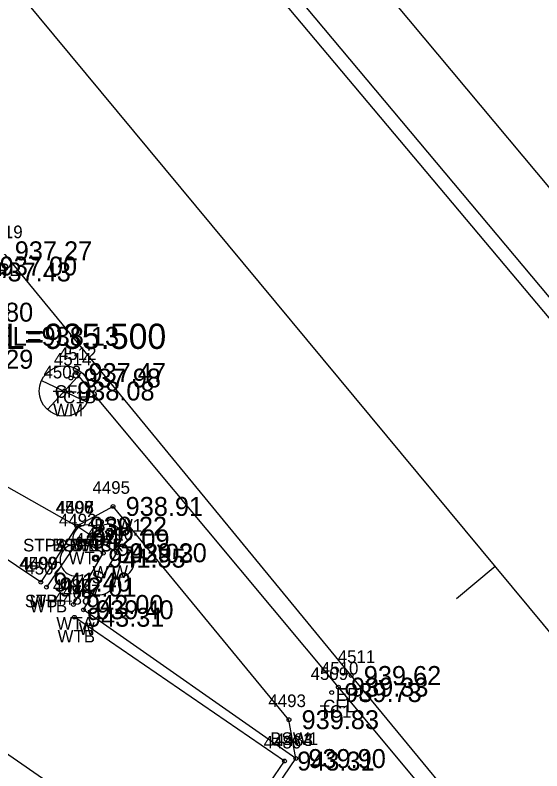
# Model space of a CAD drawing. Extents: x 1575382 to 1578175, y 1099175 to 1101955.
# Drawn here: x 1576461.9 to 1576503.6, y 1099897.8 to 1099957.7 of the extents above; entities that cross this region are included whole.
import ezdxf

# ---------------------------------------------------------------- set-up
doc = ezdxf.new("R2010")
doc.units = 0
for name, color, linetype in [('RD_EX_Bldg', 7, 'Continuous'), ('RD_EX_BldgApp', 7, 'Continuous'), ('RD_EX_Conc', 7, 'Continuous'), ('RD_EX_Conc_txCode', 7, 'Continuous'), ('RD_EX_Misc', 7, 'Continuous'), ('RD_EX_Misc_txCode', 7, 'Continuous'), ('RD_EX_Road', 7, 'Continuous'), ('RD_EX_Road_txCode', 7, 'Continuous'), ('RD_EX_TX_Conc_ELEV', 7, 'Continuous'), ('RD_EX_TX_DR_Inlet_ELEV', 7, 'Continuous'), ('RD_EX_TX_Misc_ELEV', 7, 'Continuous'), ('RD_EX_TX_Road_ELEV', 7, 'Continuous'), ('RD_EX_TX_UT_ELEV', 7, 'Continuous'), ('RD_EX_TX_VEG_ELEV', 7, 'Continuous'), ('RD_EX_UT', 7, 'Continuous'), ('RD_EX_UT_txCode', 7, 'Continuous'), ('RD_EX_VEG', 7, 'Continuous'), ('RD_EX_VEG_txCode', 7, 'Continuous'), ('RD_HC_Cl', 7, 'Continuous'), ('RD_HC_Data_Tic', 7, 'Continuous'), ('RD_SMD_Locator', 7, 'Continuous'), ('RD_TX_Pipe_ElevEX', 7, 'Continuous')]:
    doc.layers.add(name, color=color, linetype=linetype)

msp = doc.modelspace()

# ---------------------------------------------------------------- linework, layer by layer
at = {"layer": 'RD_EX_Bldg'}
msp.add_lwpolyline([(1576499.677, 1099793.026), (1576528.78, 1099835.603), (1576466.263, 1099878.57), (1576474.142, 1099890.246), (1576442.291, 1099912.313), (1576447.831, 1099920.267), (1576424.777, 1099936.621), (1576381.937, 1099873.947), (1576499.677, 1099793.026)], dxfattribs=at)
at = {"layer": 'RD_EX_BldgApp'}
msp.add_lwpolyline([(1576475.456, 1099886.022), (1576477.046, 1099888.343), (1576484.15, 1099898.809), (1576467.329, 1099910.599), (1576469.964, 1099915.117), (1576466.814, 1099917.226), (1576463.95, 1099912.793)], dxfattribs=at)
at = {"layer": 'RD_EX_Conc'}
for points in [[(1576260.629, 1100235.679), (1576292.32, 1100197.236), (1576324.695, 1100158.412), (1576356.889, 1100119.843), (1576388.528, 1100081.746), (1576417.291, 1100048.579), (1576453.094, 1100005.477), (1576485.231, 1099966.784), (1576516.754, 1099929.084), (1576537.526, 1099904.469)], [(1576386.833, 1100076.468), (1576417.237, 1100039.864), (1576448.616, 1100001.942), (1576480.86, 1099963.277), (1576512.427, 1099925.581), (1576537.166, 1099895.972), (1576544.94, 1099889.993), (1576552.627, 1099887.588), (1576559.142, 1099887.042), (1576563.798, 1099887.087)], [(1576541.696, 1099839.212), (1576538.6, 1099843.134), (1576526.76, 1099857.365), (1576526.76, 1099857.365), (1576487.521, 1099904.469), (1576466.727, 1099929.404)], [(1576466.814, 1099917.226), (1576463.95, 1099912.793), (1576452.423, 1099920.505), (1576453.354, 1099922.118), (1576451.138, 1099923.631), (1576452.414, 1099925.371), (1576466.814, 1099917.226)], [(1576484.15, 1099898.809), (1576483.609, 1099901.888), (1576469.668, 1099918.793), (1576466.814, 1099917.226)]]:
    msp.add_lwpolyline(points, dxfattribs=at)
at = {"layer": 'RD_EX_Misc'}
for points in [[(1576466.526, 1099911.023), (1576468.897, 1099915.084), (1576467.009, 1099916.216), (1576464.391, 1099912.398)], [(1576475.339, 1099886.979), (1576483.259, 1099898.609), (1576466.604, 1099910.009)]]:
    msp.add_lwpolyline(points, dxfattribs=at)
at = {"layer": 'RD_EX_Road'}
for points in [[(1576256.114, 1100232.371), (1576288, 1100193.738), (1576320.419, 1100155.101), (1576352.592, 1100116.233), (1576384.177, 1100078.325), (1576416.49, 1100039.378), (1576447.98, 1100001.178), (1576479.993, 1099962.597), (1576511.562, 1099924.965), (1576536.284, 1099895.307), (1576544.584, 1099889.252), (1576552.496, 1099886.446), (1576559.409, 1099885.667), (1576563.94, 1099885.904), (1576563.798, 1099887.087)], [(1576526.76, 1099857.365), (1576527.603, 1099857.996), (1576488.536, 1099905.391), (1576460.88, 1099939.055), (1576418.267, 1099989.971), (1576392.953, 1100020.593), (1576359.549, 1100060.379), (1576328.021, 1100097.723), (1576316.02, 1100112.103), (1576316.509, 1100112.715), (1576297.485, 1100135.597), (1576269.791, 1100169.042), (1576232.758, 1100213.96)]]:
    msp.add_lwpolyline(points, dxfattribs=at)
at = {"layer": 'RD_EX_UT'}
for p, q in [((1576464.473, 1099926.482), (1576467.141, 1099929.379)), ((1576463.992, 1099928.778), (1576467.623, 1099927.065))]:
    msp.add_line(p, q, dxfattribs=at)
msp.add_circle((1576465.825, 1099927.941), 2, dxfattribs=at)
at = {"layer": 'RD_EX_VEG'}
msp.add_circle((1576468.292, 1099914.691), 0.25, dxfattribs=at)
for centre, radius, start, end in [((1576467.57, 1099916.238), 1.084, 34.97629, 204.75602), ((1576469.337, 1099916.393), 0.995, 308.76261, 152.04674), ((1576466.728, 1099914.535), 1.257, 96.45179, 294.73401), ((1576470.131, 1099914.411), 1.218, 256.56668, 98.10463), ((1576468.537, 1099913.094), 1.318, 166.88266, 5.75893)]:
    msp.add_arc(centre, radius, start, end, dxfattribs=at)
at = {"layer": 'RD_HC_Cl'}
msp.add_line((1576563.813, 1099837.071), (1576243.364, 1100223.236), dxfattribs=at)
at = {"layer": 'RD_HC_Data_Tic'}
msp.add_line((1576499.954, 1099914.026), (1576496.876, 1099911.471), dxfattribs=at)
at = {"layer": 'RD_SMD_Locator'}
for centre in [(1576466.727, 1099929.404), (1576466.326, 1099928.968), (1576465.825, 1099927.941), (1576469.668, 1099918.793), (1576466.814, 1099917.226), (1576466.814, 1099917.226), (1576466.814, 1099917.226), (1576466.814, 1099917.226), (1576467.009, 1099916.216), (1576468.897, 1099915.084), (1576469.964, 1099915.117), (1576468.292, 1099914.691), (1576463.95, 1099912.793), (1576463.95, 1099912.793), (1576464.391, 1099912.398), (1576466.526, 1099911.023), (1576467.329, 1099910.599), (1576466.604, 1099910.009), (1576488.536, 1099905.391), (1576487.521, 1099904.469), (1576486.993, 1099904.038), (1576483.609, 1099901.888), (1576484.15, 1099898.809), (1576484.15, 1099898.809), (1576483.259, 1099898.609)]:
    msp.add_circle(centre, 0.15, dxfattribs=at)

# ---------------------------------------------------------------- texts
at = {"layer": 'RD_EX_Conc_txCode'}
for s, p in [('4512', (1576465.381, 1099930.404)), ('4514', (1576464.979, 1099929.968)), ('CFLB', (1576465.05, 1099927.404)), ('TC1B', (1576464.893, 1099926.968)), ('4495', (1576468.038, 1099919.793)), ('4506', (1576465.121, 1099918.226)), ('4497', (1576465.184, 1099918.226)), ('4498', (1576465.184, 1099918.226)), ('BSW1', (1576468.187, 1099916.793)), ('STPA BRICK', (1576462.538, 1099915.226)), ('BSW1B', (1576464.861, 1099915.226)), ('STPB', (1576465.074, 1099915.226)), ('4499', (1576462.32, 1099913.793)), ('STP', (1576462.682, 1099910.793)), ('4510', (1576486.135, 1099905.469)), ('4509', (1576485.323, 1099905.038)), ('4493', (1576481.979, 1099902.888)), ('CFL', (1576486.316, 1099902.469)), ('TC1', (1576486.032, 1099902.038)), ('BSW1', (1576482.128, 1099899.888)), ('4484', (1576482.52, 1099899.809))]:
    msp.add_text(s, height=1, dxfattribs=at).set_placement(p)
at = {"layer": 'RD_EX_Misc_txCode'}
for s, p in [('4496', (1576465.16, 1099918.226)), ('4492', (1576465.379, 1099917.216)), ('4491', (1576467.551, 1099916.084)), ('4490', (1576468.294, 1099916.117)), ('W', (1576466.444, 1099915.226)), ('WT', (1576466.15, 1099914.216)), ('4500', (1576462.241, 1099913.793)), ('4502', (1576462.722, 1099913.398)), ('WT', (1576468.039, 1099913.084)), ('W', (1576469.594, 1099913.117)), ('4489', (1576464.896, 1099912.023)), ('4487', (1576465.699, 1099911.599)), ('WB', (1576463.107, 1099910.793)), ('4488', (1576464.974, 1099911.009)), ('WTB', (1576463.06, 1099910.398)), ('WTA', (1576465.179, 1099909.023)), ('W', (1576466.959, 1099908.599)), ('WTB', (1576465.274, 1099908.009)), ('4483', (1576482.52, 1099899.809)), ('4486', (1576481.605, 1099899.609))]:
    msp.add_text(s, height=1, dxfattribs=at).set_placement(p)
at = {"layer": 'RD_EX_Road_txCode'}
for s, p in [('4519', (1576459.534, 1099940.055)), ('EPL', (1576459.675, 1099937.055)), ('4511', (1576487.473, 1099906.391)), ('EPL', (1576487.331, 1099903.391))]:
    msp.add_text(s, height=1, dxfattribs=at).set_placement(p)
at = {"layer": 'RD_EX_TX_Conc_ELEV'}
for s, p in [('937.00', (1576460.684, 1099937.096)), ('937.43', (1576460.192, 1099936.628)), ('937.80', (1576457.206, 1099933.441)), ('938.29', (1576457.216, 1099929.711)), ('937.47', (1576467.727, 1099928.654)), ('937.98', (1576467.326, 1099928.218)), ('938.91', (1576470.668, 1099918.043)), ('939.22', (1576467.814, 1099916.476)), ('939.22', (1576467.814, 1099916.476)), ('939.22', (1576467.814, 1099916.476)), ('941.40', (1576464.95, 1099912.043)), ('939.33', (1576488.521, 1099903.719)), ('939.73', (1576487.993, 1099903.288)), ('939.83', (1576484.609, 1099901.138)), ('939.90', (1576485.15, 1099898.059))]:
    msp.add_text(s, height=1.5, dxfattribs=at).set_placement(p)
at = {"layer": 'RD_EX_TX_DR_Inlet_ELEV'}
msp.add_text('EL=938.13', height=1.5, dxfattribs=at).set_placement((1576460.383, 1099931.528))
at = {"layer": 'RD_EX_TX_Misc_ELEV'}
for s, p in [('939.22', (1576467.814, 1099916.476)), ('942.09', (1576468.009, 1099915.466)), ('942.03', (1576469.897, 1099914.334)), ('939.20', (1576470.964, 1099914.367)), ('941.40', (1576464.95, 1099912.043)), ('942.01', (1576465.391, 1099911.648)), ('942.00', (1576467.526, 1099910.273)), ('939.40', (1576468.329, 1099909.849)), ('943.31', (1576467.604, 1099909.259)), ('939.90', (1576485.15, 1099898.059)), ('943.31', (1576484.259, 1099897.859))]:
    msp.add_text(s, height=1.5, dxfattribs=at).set_placement(p)
at = {"layer": 'RD_EX_TX_Road_ELEV'}
for s, p in [('937.27', (1576461.88, 1099938.305)), ('939.62', (1576489.536, 1099904.641))]:
    msp.add_text(s, height=1.5, dxfattribs=at).set_placement(p)
at = {"layer": 'RD_EX_TX_UT_ELEV'}
msp.add_text('938.08', height=1.5, dxfattribs=at).set_placement((1576466.825, 1099927.191))
at = {"layer": 'RD_EX_TX_VEG_ELEV'}
msp.add_text('941.55', height=1.5, dxfattribs=at).set_placement((1576469.292, 1099913.941))
at = {"layer": 'RD_EX_UT_txCode'}
for s, p in [('4508', (1576464.156, 1099928.941)), ('WM', (1576464.92, 1099925.941))]:
    msp.add_text(s, height=1, dxfattribs=at).set_placement(p)
at = {"layer": 'RD_EX_VEG_txCode'}
for s, p in [('4494', (1576466.662, 1099915.691)), ('S', (1576467.984, 1099912.691))]:
    msp.add_text(s, height=1, dxfattribs=at).set_placement(p)
at = {"layer": 'RD_TX_Pipe_ElevEX'}
msp.add_text('EL=935.500', height=2, dxfattribs=at).set_placement((1576459.383, 1099931.278))

doc.saveas('drawing.dxf')
